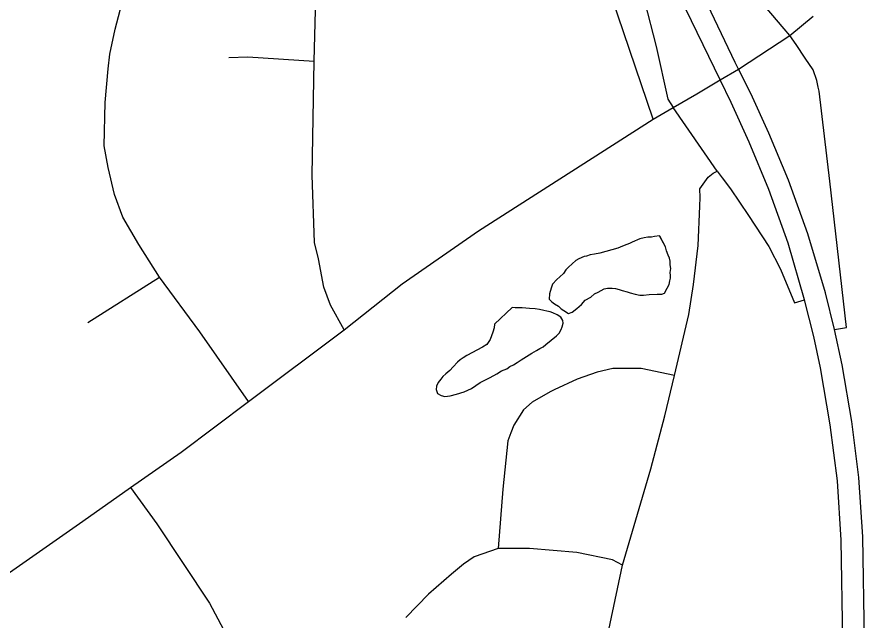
# Model space of a CAD drawing. Extents: x -59 to 82, y -3 to 49.
# Drawn here: x -54.449 to -53.833, y 43.659 to 44.096 of the extents above; entities that cross this region are included whole.
import ezdxf

# ---------------------------------------------------------------- set-up
doc = ezdxf.new("R2010")
doc.units = 0
for name, color, linetype in [('GM_X_County_Road', 7, 'Continuous'), ('GM_X_Interchange_Ramps', 7, 'Continuous'), ('GM_X_Minor_Lake', 7, 'Continuous'), ('GM_X_State_Route', 7, 'Continuous'), ('GM_X_Township_Road', 7, 'Continuous')]:
    doc.layers.add(name, color=color, linetype=linetype)

msp = doc.modelspace()

# ---------------------------------------------------------------- linework, layer by layer
at = {"layer": 'GM_X_County_Road'}
for p, q in [((-53.94225, 43.98406), (-53.97409, 44.03008)), ((-53.94882, 43.9796), (-53.9453, 43.98265)), ((-53.9453, 43.98265), (-53.94225, 43.98406)), ((-53.95486, 43.97119), (-53.94882, 43.9796)), ((-53.9547, 43.96498), (-53.95486, 43.97119)), ((-53.95494, 43.95869), (-53.9547, 43.96498)), ((-53.95603, 43.93036), (-53.95494, 43.95869)), ((-53.95938, 43.90211), (-53.95603, 43.93036)), ((-53.96274, 43.88033), (-53.95938, 43.90211)), ((-53.97319, 43.83625), (-53.96274, 43.88033)), ((-53.98019, 43.80694), (-53.97319, 43.83625)), ((-53.99018, 43.76863), (-53.98019, 43.80694)), ((-54.01082, 43.69902), (-53.99018, 43.76863)), ((-54.03546, 43.58112), (-54.01082, 43.69902))]:
    msp.add_line(p, q, dxfattribs=at)
at = {"layer": 'GM_X_Interchange_Ramps'}
for p, q in [((-53.89383, 44.08698), (-53.91397, 44.11086)), ((-53.99478, 44.10716), (-53.98632, 44.07423)), ((-53.88988, 44.08224), (-53.89383, 44.08698)), ((-53.88511, 44.07572), (-53.88988, 44.08224)), ((-53.98632, 44.07423), (-53.97789, 44.03618)), ((-53.87858, 44.06592), (-53.88511, 44.07572)), ((-53.87281, 44.05739), (-53.87858, 44.06592)), ((-53.8703, 44.04961), (-53.87281, 44.05739)), ((-53.86921, 44.04474), (-53.8703, 44.04961)), ((-53.86855, 44.04183), (-53.86921, 44.04474)), ((-53.97789, 44.03618), (-53.97409, 44.03008)), ((-53.86085, 43.9768), (-53.86855, 44.04183)), ((-53.94225, 43.98406), (-53.93871, 43.97932)), ((-53.93871, 43.97932), (-53.93268, 43.97128)), ((-53.84882, 43.87081), (-53.86085, 43.9768)), ((-53.93268, 43.97128), (-53.91968, 43.95209)), ((-53.91968, 43.95209), (-53.90505, 43.92966)), ((-53.90505, 43.92966), (-53.8966, 43.91307)), ((-53.8966, 43.91307), (-53.88652, 43.88869)), ((-53.88652, 43.88869), (-53.87922, 43.89107)), ((-53.85739, 43.86948), (-53.84882, 43.87081))]:
    msp.add_line(p, q, dxfattribs=at)
at = {"layer": 'GM_X_Minor_Lake'}
for p, q in [((-53.98413, 43.93732), (-53.98754, 43.93685)), ((-53.98374, 43.93695), (-53.98413, 43.93732)), ((-54.0057, 43.93181), (-54.00947, 43.93019)), ((-54.00382, 43.93262), (-54.0057, 43.93181)), ((-53.99816, 43.93505), (-54.00382, 43.93262)), ((-53.99514, 43.93589), (-53.99816, 43.93505)), ((-53.99248, 43.93634), (-53.99514, 43.93589)), ((-53.98982, 43.93641), (-53.99248, 43.93634)), ((-53.98754, 43.93685), (-53.98982, 43.93641)), ((-53.97973, 43.92942), (-53.98402, 43.93721)), ((-53.97973, 43.92942), (-53.98374, 43.93695)), ((-54.01415, 43.92837), (-54.02723, 43.92478)), ((-54.01415, 43.92837), (-54.02723, 43.92478)), ((-54.01248, 43.92897), (-54.01415, 43.92837)), ((-54.00947, 43.93019), (-54.01248, 43.92897)), ((-53.97889, 43.9264), (-53.97973, 43.92942)), ((-53.97889, 43.9264), (-53.97973, 43.92942)), ((-53.97768, 43.92338), (-53.97889, 43.9264)), ((-53.97768, 43.92338), (-53.97889, 43.9264)), ((-54.04462, 43.91939), (-54.04722, 43.91703)), ((-54.04462, 43.91939), (-54.04722, 43.91703)), ((-54.04236, 43.92059), (-54.04462, 43.91939)), ((-54.04236, 43.92059), (-54.04462, 43.91939)), ((-54.0386, 43.92221), (-54.04236, 43.92059)), ((-54.0386, 43.92221), (-54.04236, 43.92059)), ((-54.0367, 43.92264), (-54.0386, 43.92221)), ((-54.0367, 43.92264), (-54.0386, 43.92221)), ((-54.03406, 43.92347), (-54.0367, 43.92264)), ((-54.03406, 43.92347), (-54.0367, 43.92264)), ((-54.03102, 43.92393), (-54.03406, 43.92347)), ((-54.03102, 43.92393), (-54.03406, 43.92347)), ((-54.02723, 43.92478), (-54.03102, 43.92393)), ((-54.02723, 43.92478), (-54.03102, 43.92393)), ((-53.97685, 43.92111), (-53.97768, 43.92338)), ((-53.97685, 43.92111), (-53.97768, 43.92338)), ((-53.97641, 43.91884), (-53.97685, 43.92111)), ((-53.97641, 43.91884), (-53.97685, 43.92111)), ((-54.05169, 43.91273), (-54.05352, 43.91001)), ((-54.05169, 43.91273), (-54.05352, 43.91001)), ((-54.04983, 43.91468), (-54.05169, 43.91273)), ((-54.04983, 43.91468), (-54.05169, 43.91273)), ((-54.04722, 43.91703), (-54.04983, 43.91468)), ((-54.04722, 43.91703), (-54.04983, 43.91468)), ((-53.97635, 43.91617), (-53.97641, 43.91884)), ((-53.97635, 43.91617), (-53.97641, 43.91884)), ((-53.9759, 43.91351), (-53.97635, 43.91617)), ((-53.9759, 43.91351), (-53.97635, 43.91617)), ((-53.97621, 43.91084), (-53.9759, 43.91351)), ((-53.97621, 43.91084), (-53.9759, 43.91351)), ((-54.05613, 43.90766), (-54.05836, 43.9057)), ((-54.05613, 43.90766), (-54.05836, 43.9057)), ((-54.05352, 43.91001), (-54.05613, 43.90766)), ((-54.05352, 43.91001), (-54.05613, 43.90766)), ((-53.97643, 43.90473), (-53.9761, 43.90665)), ((-53.97643, 43.90473), (-53.9761, 43.90665)), ((-53.97615, 43.90855), (-53.97621, 43.91084)), ((-53.97615, 43.90855), (-53.97621, 43.91084)), ((-53.9761, 43.90665), (-53.97615, 43.90855)), ((-53.9761, 43.90665), (-53.97615, 43.90855)), ((-54.06132, 43.90219), (-54.0624, 43.8995)), ((-54.06132, 43.90219), (-54.0624, 43.8995)), ((-54.05836, 43.9057), (-54.06132, 43.90219)), ((-54.05836, 43.9057), (-54.06132, 43.90219)), ((-53.97858, 43.89934), (-53.97713, 43.90205)), ((-53.97858, 43.89934), (-53.97713, 43.90205)), ((-53.97713, 43.90205), (-53.97643, 43.90473)), ((-53.97713, 43.90205), (-53.97643, 43.90473)), ((-54.06343, 43.89528), (-54.06371, 43.89146)), ((-54.06343, 43.89528), (-54.06371, 43.89146)), ((-54.0624, 43.8995), (-54.06343, 43.89528)), ((-54.0624, 43.8995), (-54.06343, 43.89528)), ((-54.03366, 43.89299), (-54.03105, 43.89534)), ((-54.03366, 43.89299), (-54.03105, 43.89534)), ((-54.03105, 43.89534), (-54.02842, 43.89655)), ((-54.03105, 43.89534), (-54.02842, 43.89655)), ((-54.02842, 43.89655), (-54.02616, 43.89775)), ((-54.02842, 43.89655), (-54.02616, 43.89775)), ((-54.02616, 43.89775), (-54.02391, 43.89895)), ((-54.02616, 43.89775), (-54.02391, 43.89895)), ((-54.02391, 43.89895), (-54.02163, 43.89939)), ((-54.02391, 43.89895), (-54.02163, 43.89939)), ((-54.02163, 43.89939), (-54.0182, 43.89948)), ((-54.02163, 43.89939), (-54.0182, 43.89948)), ((-54.0182, 43.89948), (-54.01591, 43.89915)), ((-54.0182, 43.89948), (-54.01591, 43.89915)), ((-54.01591, 43.89915), (-54.01323, 43.89846)), ((-54.01591, 43.89915), (-54.01323, 43.89846)), ((-54.01323, 43.89846), (-54.01092, 43.89776)), ((-54.01323, 43.89846), (-54.01092, 43.89776)), ((-54.01092, 43.89776), (-54.00747, 43.8967)), ((-54.01092, 43.89776), (-54.00747, 43.8967)), ((-54.00747, 43.8967), (-54.00516, 43.896)), ((-54.00747, 43.8967), (-54.00516, 43.896)), ((-54.00516, 43.896), (-54.00171, 43.89494)), ((-54.00516, 43.896), (-54.00171, 43.89494)), ((-54.00171, 43.89494), (-53.99826, 43.89427)), ((-54.00171, 43.89494), (-53.99826, 43.89427)), ((-53.99826, 43.89427), (-53.9956, 43.89434)), ((-53.99826, 43.89427), (-53.9956, 43.89434)), ((-53.9956, 43.89434), (-53.99142, 43.89482)), ((-53.9956, 43.89434), (-53.99142, 43.89482)), ((-53.99142, 43.89482), (-53.98571, 43.89497)), ((-53.99142, 43.89482), (-53.98571, 43.89497)), ((-53.98571, 43.89497), (-53.98228, 43.89506)), ((-53.98571, 43.89497), (-53.98228, 43.89506)), ((-53.98228, 43.89506), (-53.9804, 43.89587)), ((-53.98228, 43.89506), (-53.9804, 43.89587)), ((-53.9804, 43.89587), (-53.97858, 43.89934)), ((-53.9804, 43.89587), (-53.97858, 43.89934)), ((-54.06371, 43.89146), (-54.06176, 43.8896)), ((-54.06371, 43.89146), (-54.06176, 43.8896)), ((-54.06176, 43.8896), (-54.05982, 43.88813)), ((-54.06176, 43.8896), (-54.05982, 43.88813)), ((-54.05982, 43.88813), (-54.05711, 43.88629)), ((-54.05982, 43.88813), (-54.05711, 43.88629)), ((-54.04037, 43.88748), (-54.03779, 43.89059)), ((-54.04037, 43.88748), (-54.03779, 43.89059)), ((-54.03779, 43.89059), (-54.03366, 43.89299)), ((-54.03779, 43.89059), (-54.03366, 43.89299)), ((-54.09061, 43.88544), (-54.10325, 43.8733)), ((-54.08831, 43.88512), (-54.09061, 43.88544)), ((-54.08565, 43.88518), (-54.08831, 43.88512)), ((-54.08336, 43.88524), (-54.08565, 43.88518)), ((-54.08069, 43.88493), (-54.08336, 43.88524)), ((-54.07802, 43.88461), (-54.08069, 43.88493)), ((-54.07382, 43.88434), (-54.07802, 43.88461)), ((-54.07076, 43.88404), (-54.07382, 43.88434)), ((-54.0677, 43.88335), (-54.07076, 43.88404)), ((-54.06539, 43.88265), (-54.0677, 43.88335)), ((-54.0631, 43.88233), (-54.06539, 43.88265)), ((-54.06118, 43.88161), (-54.0631, 43.88233)), ((-54.05711, 43.88629), (-54.05515, 43.88443)), ((-54.05711, 43.88629), (-54.05515, 43.88443)), ((-54.05515, 43.88443), (-54.05322, 43.88334)), ((-54.05515, 43.88443), (-54.05322, 43.88334)), ((-54.05322, 43.88334), (-54.04974, 43.88114)), ((-54.05322, 43.88334), (-54.04974, 43.88114)), ((-54.04974, 43.88114), (-54.04709, 43.88197)), ((-54.04974, 43.88114), (-54.04709, 43.88197)), ((-54.04709, 43.88197), (-54.04373, 43.88473)), ((-54.04709, 43.88197), (-54.04373, 43.88473)), ((-54.04373, 43.88473), (-54.04037, 43.88748)), ((-54.04373, 43.88473), (-54.04037, 43.88748)), ((-54.05809, 43.88017), (-54.06118, 43.88161)), ((-54.05538, 43.87833), (-54.05809, 43.88017)), ((-54.0538, 43.87608), (-54.05538, 43.87833)), ((-54.05375, 43.87418), (-54.0538, 43.87608)), ((-54.10356, 43.87062), (-54.10463, 43.86755)), ((-54.10325, 43.8733), (-54.10356, 43.87062)), ((-54.05515, 43.86957), (-54.05444, 43.87149)), ((-54.05444, 43.87149), (-54.05375, 43.87418)), ((-54.10463, 43.86755), (-54.10639, 43.86217)), ((-54.0663, 43.85861), (-54.05847, 43.86491)), ((-54.05847, 43.86491), (-54.05661, 43.86687)), ((-54.05661, 43.86687), (-54.05515, 43.86957)), ((-54.10897, 43.85867), (-54.11197, 43.85669)), ((-54.10639, 43.86217), (-54.10897, 43.85867)), ((-54.06817, 43.85704), (-54.0663, 43.85861)), ((-54.11197, 43.85669), (-54.12324, 43.85068)), ((-54.08018, 43.84988), (-54.07643, 43.85226)), ((-54.07643, 43.85226), (-54.07305, 43.85425)), ((-54.07305, 43.85425), (-54.07042, 43.85584)), ((-54.07042, 43.85584), (-54.06817, 43.85704)), ((-54.12998, 43.84594), (-54.13332, 43.84242)), ((-54.12811, 43.84751), (-54.12998, 43.84594)), ((-54.12587, 43.84909), (-54.12811, 43.84751)), ((-54.12324, 43.85068), (-54.12587, 43.84909)), ((-54.08955, 43.84392), (-54.08692, 43.84551)), ((-54.08692, 43.84551), (-54.08392, 43.84749)), ((-54.08392, 43.84749), (-54.08018, 43.84988)), ((-54.13553, 43.8397), (-54.13852, 43.83734)), ((-54.13332, 43.84242), (-54.13553, 43.8397)), ((-54.10158, 43.83751), (-54.0982, 43.83951)), ((-54.0982, 43.83951), (-54.09443, 43.84113)), ((-54.09443, 43.84113), (-54.09218, 43.84271)), ((-54.09218, 43.84271), (-54.08955, 43.84392)), ((-54.14223, 43.83343), (-54.14408, 43.8311)), ((-54.14076, 43.83537), (-54.14223, 43.83343)), ((-54.13852, 43.83734), (-54.14076, 43.83537)), ((-54.1136, 43.83111), (-54.10645, 43.83472)), ((-54.10645, 43.83472), (-54.10158, 43.83751)), ((-54.14515, 43.8284), (-54.14547, 43.82611)), ((-54.14408, 43.8311), (-54.14515, 43.8284)), ((-54.12524, 43.82433), (-54.11997, 43.82676)), ((-54.11997, 43.82676), (-54.1136, 43.83111)), ((-54.14547, 43.82611), (-54.14463, 43.82308)), ((-54.14463, 43.82308), (-54.14193, 43.82162)), ((-54.14193, 43.82162), (-54.13924, 43.82093)), ((-54.13924, 43.82093), (-54.13545, 43.82141)), ((-54.13545, 43.82141), (-54.13091, 43.82267)), ((-54.13091, 43.82267), (-54.12524, 43.82433))]:
    msp.add_line(p, q, dxfattribs=at)
at = {"layer": 'GM_X_State_Route'}
for p, q in [((-53.92919, 44.0626), (-53.96182, 44.13108)), ((-53.94018, 44.05016), (-53.97605, 44.12435)), ((-53.88988, 44.08224), (-53.87281, 44.0963)), ((-53.92699, 44.05798), (-53.88988, 44.08224)), ((-53.92699, 44.05798), (-53.92919, 44.0626)), ((-53.94018, 44.05016), (-53.92699, 44.05798)), ((-53.91805, 44.04035), (-53.92699, 44.05798)), ((-53.95713, 44.04012), (-53.94018, 44.05016)), ((-53.93228, 44.03363), (-53.94018, 44.05016)), ((-53.97409, 44.03008), (-53.95713, 44.04012)), ((-53.90503, 44.01166), (-53.91805, 44.04035)), ((-53.9886, 44.02165), (-53.97409, 44.03008)), ((-53.91926, 44.00493), (-53.93228, 44.03363)), ((-54.11493, 43.94083), (-53.9886, 44.02165)), ((-53.8907, 43.97763), (-53.90503, 44.01166)), ((-53.90493, 43.97091), (-53.91926, 44.00493)), ((-53.87687, 43.93876), (-53.8907, 43.97763)), ((-53.8911, 43.93204), (-53.90493, 43.97091)), ((-54.17002, 43.90255), (-54.11493, 43.94083)), ((-53.86409, 43.896), (-53.87687, 43.93876)), ((-53.87922, 43.89107), (-53.8911, 43.93204)), ((-54.21195, 43.86935), (-54.17002, 43.90255)), ((-53.85739, 43.86948), (-53.86409, 43.896)), ((-53.87237, 43.86451), (-53.87922, 43.89107)), ((-54.28112, 43.81747), (-54.21195, 43.86935)), ((-53.86757, 43.84165), (-53.87237, 43.86451)), ((-53.85202, 43.84396), (-53.85739, 43.86948)), ((-53.86058, 43.8006), (-53.86757, 43.84165)), ((-53.84504, 43.80291), (-53.85202, 43.84396)), ((-54.32986, 43.78064), (-54.28112, 43.81747)), ((-53.83985, 43.76234), (-53.84504, 43.80291)), ((-53.8554, 43.76003), (-53.86058, 43.8006)), ((-54.3665, 43.75504), (-54.32986, 43.78064)), ((-53.85262, 43.71706), (-53.8554, 43.76003)), ((-53.83708, 43.71937), (-53.83985, 43.76234)), ((-54.40099, 43.73084), (-54.3665, 43.75504)), ((-54.46136, 43.68849), (-54.40099, 43.73084)), ((-53.84875, 43.48225), (-53.85262, 43.71706)), ((-53.8332, 43.48456), (-53.83708, 43.71937))]:
    msp.add_line(p, q, dxfattribs=at)
at = {"layer": 'GM_X_Township_Road'}
for p, q in [((-54.2336, 44.06374), (-54.22861, 44.27268)), ((-54.37759, 44.0868), (-54.37017, 44.11492)), ((-53.9886, 44.02165), (-54.01888, 44.1113)), ((-54.38149, 44.06883), (-54.37759, 44.0868)), ((-54.38274, 44.05817), (-54.38149, 44.06883)), ((-54.29536, 44.06621), (-54.28177, 44.06682)), ((-54.28177, 44.06682), (-54.2336, 44.06374)), ((-54.23515, 43.98127), (-54.2336, 44.06374)), ((-54.38491, 44.03377), (-54.38274, 44.05817)), ((-54.38553, 44.00227), (-54.38491, 44.03377)), ((-54.38274, 43.98683), (-54.38553, 44.00227)), ((-54.37812, 43.96706), (-54.38274, 43.98683)), ((-54.23347, 43.93232), (-54.23515, 43.98127)), ((-54.37194, 43.95069), (-54.37812, 43.96706)), ((-54.36051, 43.93092), (-54.37194, 43.95069)), ((-54.23048, 43.92067), (-54.23347, 43.93232)), ((-54.34557, 43.9074), (-54.36051, 43.93092)), ((-54.22669, 43.90009), (-54.23048, 43.92067)), ((-54.39728, 43.87462), (-54.34557, 43.9074)), ((-54.31632, 43.86786), (-54.34557, 43.9074)), ((-54.22182, 43.88709), (-54.22669, 43.90009)), ((-54.21195, 43.86935), (-54.22182, 43.88709)), ((-54.28112, 43.81747), (-54.31632, 43.86786)), ((-54.01781, 43.84124), (-54.02914, 43.83858)), ((-53.99717, 43.84124), (-54.01781, 43.84124)), ((-53.97319, 43.83625), (-53.99717, 43.84124)), ((-54.04345, 43.83358), (-54.0601, 43.82592)), ((-54.02914, 43.83858), (-54.04345, 43.83358)), ((-54.06309, 43.82426), (-54.07608, 43.81693)), ((-54.0601, 43.82592), (-54.06309, 43.82426)), ((-54.07608, 43.81693), (-54.08241, 43.81127)), ((-54.08241, 43.81127), (-54.0894, 43.80028)), ((-54.0894, 43.80028), (-54.0914, 43.79461)), ((-54.0914, 43.79461), (-54.09373, 43.78895)), ((-54.09373, 43.78895), (-54.09739, 43.75398)), ((-54.3665, 43.75504), (-54.34744, 43.72881)), ((-54.09739, 43.75398), (-54.10072, 43.71102)), ((-54.34744, 43.72881), (-54.30927, 43.67133)), ((-54.10072, 43.71102), (-54.11803, 43.70502)), ((-54.07808, 43.71102), (-54.10072, 43.71102)), ((-54.04379, 43.70801), (-54.07808, 43.71102)), ((-54.11803, 43.70502), (-54.1257, 43.69969)), ((-54.01796, 43.70276), (-54.04379, 43.70801)), ((-54.1257, 43.69969), (-54.13435, 43.69236)), ((-54.01082, 43.69902), (-54.01796, 43.70276)), ((-54.13435, 43.69236), (-54.15101, 43.67805)), ((-54.15101, 43.67805), (-54.16752, 43.66119)), ((-54.30927, 43.67133), (-54.29929, 43.65246))]:
    msp.add_line(p, q, dxfattribs=at)

doc.saveas('drawing.dxf')
